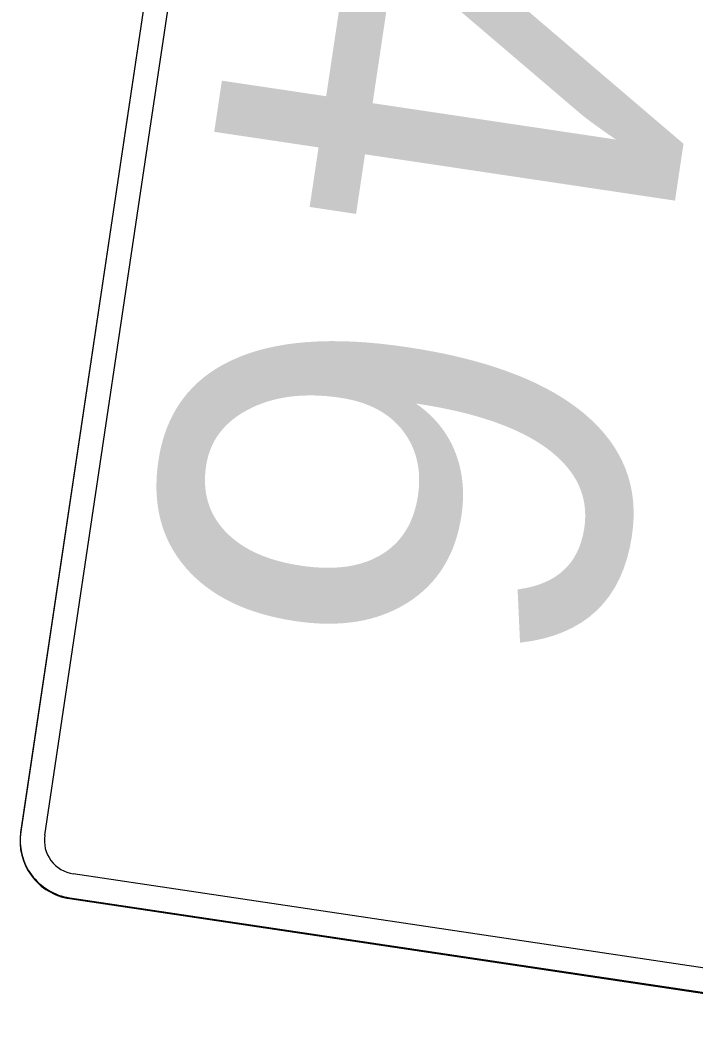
# Model space of a CAD drawing. Extents: x 1581789 to 1622364, y 1043167 to 1103486.
# Drawn here: x 1609056.43 to 1609065.12, y 1094184.72 to 1094197.58 of the extents above; entities that cross this region are included whole.
import ezdxf

# ---------------------------------------------------------------- set-up
doc = ezdxf.new("R2010")
doc.units = 0
doc.layers.add('RD_PD_PatLn2', color=7, linetype='Continuous')

msp = doc.modelspace()

# ---------------------------------------------------------------- linework, layer by layer
at = {"layer": 'RD_PD_PatLn2'}
for p, q in [((1609059.171, 1094205.416), (1609057.795, 1094196.204)), ((1609059.17, 1094205.406), (1609056.439, 1094187.119)), ((1609057.795, 1094196.204), (1609056.44, 1094187.129)), ((1609057.07, 1094186.266), (1609067.455, 1094184.715)), ((1609057.071, 1094186.276), (1609067.456, 1094184.725))]:
    msp.add_line(p, q, dxfattribs=at)
for points in [[(1609056.749, 1094187.083), (1609058.104, 1094196.158), (1609059.48, 1094205.369)], [(1609066.199, 1094185.229), (1609057.117, 1094186.585)]]:
    msp.add_lwpolyline(points, dxfattribs=at)
for centre, radius in [((1609057.181, 1094187.008), 0.75), ((1609057.182, 1094187.018), 0.75), ((1609057.182, 1094187.018), 0.438)]:
    msp.add_arc(centre, radius, 171.5066, 261.5068, dxfattribs=at)

# ---------------------------------------------------------------- texts
for s, p in [('4', (1609059.442, 1094199.554)), ('6', (1609058.641, 1094194.194))]:
    msp.add_text(s, height=6, rotation=261.5065, dxfattribs=at).set_placement(p)

doc.saveas('drawing.dxf')
